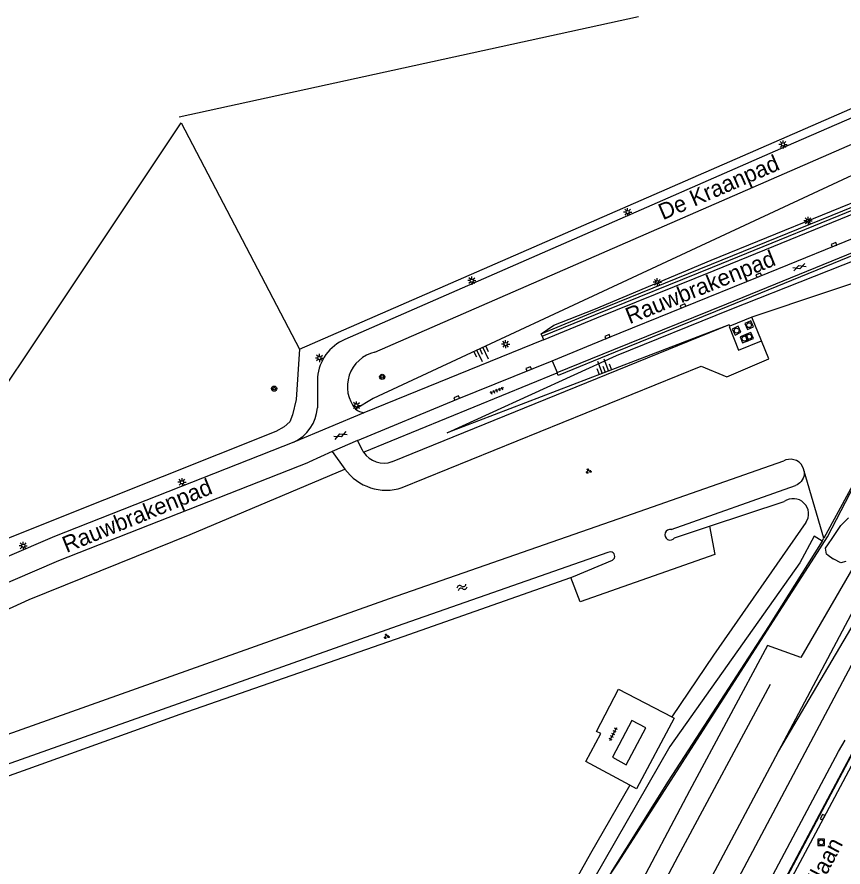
# Model space of a CAD drawing. Extents: x 136000 to 138005, y 398500 to 400500.
# Drawn here: x 137009.8 to 137136.3, y 399438.6 to 399568.7 of the extents above; entities that cross this region are included whole.
import ezdxf

# ---------------------------------------------------------------- set-up
doc = ezdxf.new("R2010")
doc.units = 0
for name, color, linetype in [('gg-afsc-draadraster', 7, 'Continuous'), ('gg-afsc-hekwerk', 7, 'Continuous'), ('gg-afsc-lijn draadraster', 7, 'Continuous'), ('gg-afsc-muur', 7, 'Continuous'), ('gg-anno-openbare ruimte label', 7, 'Continuous'), ('gg-aspt-spoorlijn', 7, 'Continuous'), ('gg-knt-BGT kruinlijn', 7, 'Continuous'), ('gg-knt-bovenkant onderkant talud', 7, 'Continuous'), ('gg-knt-bronhoudergrens', 7, 'Continuous'), ('gg-knt-verharding', 7, 'Continuous'), ('gg-kntw-bovenkant insteek waterloop', 7, 'Continuous'), ('gg-kntw-midden sloot', 7, 'Continuous'), ('gg-kwrk-betonelement', 7, 'Continuous'), ('gg-kwrk-keermuur', 7, 'Continuous'), ('gg-kwrk-kunstwerk', 7, 'Continuous'), ('gt-grn-groengrens', 7, 'Continuous'), ('gt-grn-weggrens', 7, 'Continuous'), ('gt-symb-boom', 7, 'Continuous'), ('gt-symb-gesloten verharding', 7, 'Continuous'), ('gt-symb-groenvak', 7, 'Continuous'), ('gt-symb-kolk', 7, 'Continuous'), ('gt-symb-lichtmast', 7, 'Continuous'), ('gt-symb-rioolschacht', 7, 'Continuous'), ('gt-symb-talud symbool', 7, 'Continuous'), ('gt-symb-tegel verharding', 7, 'Continuous'), ('gt-symb-watersymbool', 7, 'Continuous'), ('gx-grn-maaiveld', 7, 'Continuous')]:
    doc.layers.add(name, color=color, linetype=linetype)

# ---------------------------------------------------------------- blocks, each defined once
blk = doc.blocks.new('gt0-LMAST')
at = {"layer": 'gt-symb-lichtmast'}
for p, q in [((-0.18, 0.17), (-0.45, 0.44)), ((-0.01, 0.25), (-0.01, 0.62)), ((0.17, 0.17), (0.44, 0.44)), ((-0.26, 0), (-0.63, 0)), ((-0.18, -0.18), (-0.45, -0.45)), ((-0.01, -0.25), (-0.01, -0.63)), ((0.44, -0.45), (0.17, -0.18)), ((0.24, 0), (0.62, 0))]:
    blk.add_line(p, q, dxfattribs=at)
blk.add_circle((-0.01, 0), 0.25, dxfattribs=at)
blk = doc.blocks.new('gt0-RS')
at = {"layer": 'gt-symb-rioolschacht'}
blk.add_lwpolyline([(-0.5, -0.5), (0.5, -0.5), (0.5, 0.5), (-0.5, 0.5)], close=True, dxfattribs=at)
blk.add_circle((0, 0), 0.375, dxfattribs=at)
blk = doc.blocks.new('gt0-KOLK')
at = {"layer": 'gt-symb-kolk'}
blk.add_lwpolyline([(0, 0), (0.37, 0), (0.37, 0.4), (-0.38, 0.4), (-0.38, 0), (0, 0)], dxfattribs=at)
blk = doc.blocks.new('gt0-TEG1')
at = {"layer": 'gt-symb-tegel verharding'}
for p, q in [((-1.12, 0), (1.12, 0)), ((-0.9, -0.25), (-0.9, 0.25)), ((-0.45, -0.25), (-0.45, 0.25)), ((0, -0.25), (0, 0.25)), ((0.45, -0.25), (0.45, 0.25)), ((0.9, -0.25), (0.9, 0.25))]:
    blk.add_line(p, q, dxfattribs=at)
blk = doc.blocks.new('gt0-GESVH1')
at = {"layer": 'gt-symb-gesloten verharding'}
for p, q in [((-0.99, -0.26), (0.01, 0.24)), ((0.01, -0.26), (-0.99, 0.24)), ((0.01, 0.24), (1.01, -0.26)), ((1.01, 0.24), (0.01, -0.26))]:
    blk.add_line(p, q, dxfattribs=at)
blk = doc.blocks.new('gt0-TALUD_1')
at = {"layer": 'gt-symb-talud symbool'}
for p, q in [((-1, -1), (-1, 0)), ((-0.5, -2), (-0.5, 0)), ((0, -1), (0, 0)), ((0.5, -2), (0.5, 0)), ((1, -1), (1, 0))]:
    blk.add_line(p, q, dxfattribs=at)
blk = doc.blocks.new('gt0-BOOM')
at = {"layer": 'gt-symb-boom'}
for radius in [0.4, 0.2]:
    blk.add_circle((0, 0), radius, dxfattribs=at)
blk = doc.blocks.new('gt0-GRVAK')
at = {"layer": 'gt-symb-groenvak'}
for p, q in [((-0.11, 0.19), (-0.23, 0.24)), ((-0.18, 0.15), (0.09, 0.15)), ((-0.09, 0.21), (-0.16, 0.32)), ((-0.05, 0.21), (-0.05, 0.39)), ((0, 0.21), (0.06, 0.32)), ((0.01, 0.19), (0.13, 0.24)), ((0.26, -0.05), (0.2, 0.06)), ((0.3, -0.05), (0.3, 0.13)), ((0.35, -0.05), (0.41, 0.06)), ((-0.24, -0.23), (-0.36, -0.18)), ((-0.32, -0.26), (-0.05, -0.26)), ((-0.23, -0.21), (-0.29, -0.1)), ((-0.18, -0.2), (-0.18, -0.02)), ((-0.14, -0.21), (-0.07, -0.1)), ((-0.12, -0.23), (0, -0.18)), ((0.24, -0.07), (0.12, -0.02)), ((0.17, -0.11), (0.44, -0.11)), ((0.37, -0.07), (0.49, -0.02))]:
    blk.add_line(p, q, dxfattribs=at)
blk = doc.blocks.new('gt0-WA')
at = {"layer": 'gt-symb-watersymbool'}
for centre, start, end in [((-0.32, 0.02), 28.0725, 151.9275), ((0.43, 0.42), 208.0725, 331.9275), ((-0.32, -0.43), 28.0725, 151.9275), ((0.43, -0.03), 208.0725, 331.9275)]:
    blk.add_arc(centre, 0.425, start, end, dxfattribs=at)

msp = doc.modelspace()

# ---------------------------------------------------------------- linework, layer by layer
at = {"layer": 'gg-afsc-draadraster'}
msp.add_line((137053.05, 399517.83), (137159.51, 399564.25), dxfattribs=at)
at = {"layer": 'gg-afsc-hekwerk'}
msp.add_line((137051.68, 399293.75), (137156.48, 399491.21), dxfattribs=at)
msp.add_line((137051.68, 399293.75), (137156.48, 399491.21), dxfattribs=at)
msp.add_lwpolyline([(137100.51, 399437.17), (137101.9, 399439.3), (137125.1, 399475.36), (137131.94, 399485.97), (137133.91, 399489.1), (137137.4, 399495.77), (137140.99, 399502.44), (137144.58, 399509.07), (137148.15, 399515.74), (137151.73, 399522.4), (137155.36, 399529.05), (137156.54, 399531.23), (137162.39, 399536.1), (137165.75, 399538.82), (137166.92, 399541)], dxfattribs=at)
at = {"layer": 'gg-afsc-lijn draadraster'}
msp.add_line((137053.05, 399517.83), (137159.51, 399564.25), dxfattribs=at)
at = {"layer": 'gg-afsc-muur'}
msp.add_lwpolyline([(137126.18, 399434.31), (137129.75, 399441.01), (137136.07, 399452.93), (137137.84, 399456.27), (137140.22, 399460.74), (137142.6, 399465.21), (137149.07, 399477.35), (137155.53, 399489.5), (137159.11, 399496.23), (137163.29, 399504.04), (137167.47, 399511.86), (137171.03, 399518.56), (137174.58, 399525.27), (137176.98, 399529.72), (137179.38, 399534.17), (137182.35, 399539.76), (137185.32, 399545.36), (137189.26, 399552.9)], dxfattribs=at)
at = {"layer": 'gg-aspt-spoorlijn'}
for p, q in [((137126.42, 399456.24), (137144.51, 399490.36)), ((137126.42, 399456.24), (137146.04, 399489.51)), ((137115.45, 399435.63), (137126.42, 399456.24))]:
    msp.add_line(p, q, dxfattribs=at)
for points in [[(136622.55, 398500), (136664.08, 398578.07), (136674.83, 398598.42), (136696.75, 398639.32), (136710.53, 398665.55), (136721.38, 398685.82), (136745.23, 398730.81), (136754.2, 398747.39), (136811.59, 398855.66), (136820.42, 398872.18), (136830.73, 398891.75), (136840.38, 398909.75), (136915.91, 399052.09), (136974.65, 399162.44), (137051.59, 399307.39), (137069.69, 399341.51), (137149.15, 399491.21)], [(137086.89, 399394.56), (137111.05, 399440.22), (137125.18, 399466.54)]]:
    msp.add_lwpolyline(points, dxfattribs=at)
at = {"layer": 'gg-knt-BGT kruinlijn'}
for q in [(137075.65, 399505.03), (137118.96, 399521.34)]:
    msp.add_line((137118.87, 399521.57), q, dxfattribs=at)
for points in [[(137161.68, 399555.61), (137064.32, 399510.31), (137061.64, 399508.65)], [(137158.83, 399535.88), (137156.64, 399534.24), (137122.35, 399522.75)]]:
    msp.add_lwpolyline(points, dxfattribs=at)
at = {"layer": 'gg-knt-bovenkant onderkant talud'}
for points in [[(137090.06, 399520.21), (137092.02, 399521.49), (137098.13, 399523.93), (137116.12, 399531.49), (137141.71, 399541.9), (137160.34, 399549.84), (137161.23, 399549.31)], [(137075.65, 399505.03), (137101.62, 399516.87), (137119.02, 399523.9), (137144.87, 399534.14), (137155.96, 399538.93), (137155.97, 399539.45)]]:
    msp.add_lwpolyline(points, dxfattribs=at)
at = {"layer": 'gg-knt-bronhoudergrens'}
for points in [[(136984.68, 399477.26), (137034.93, 399552.47), (137053.05, 399517.83)], [(137115.88, 399490.72), (137116.7, 399486.41), (137096.06, 399479.17), (137094.61, 399482.9)]]:
    msp.add_lwpolyline(points, dxfattribs=at)
at = {"layer": 'gg-knt-verharding'}
for p, q in [((137118.87, 399521.57), (137067.25, 399500.61)), ((137090.22, 399519.81), (137090.45, 399519.27)), ((137090.45, 399519.27), (137062.91, 399508.1)), ((137091.76, 399516.06), (137092.51, 399514.26)), ((137055.8, 399513.54), (137055.79, 399508.85)), ((137062.87, 399502.06), (137092.53, 399514.2)), ((137061.95, 399503.85), (137058.05, 399502.15)), ((137062.68, 399502.38), (137061.95, 399503.85)), ((137058.05, 399502.15), (137054.47, 399500.52)), ((137058.05, 399502.15), (137060.02, 399499.48)), ((137062.87, 399502.06), (137062.68, 399502.38)), ((137104.66, 399450.53), (137103.67, 399451.06))]:
    msp.add_line(p, q, dxfattribs=at)
for points in [[(137160.13, 399562.99), (137127.54, 399548.86), (137095.14, 399534.69), (137060.02, 399519.32)], [(137064.6, 399517.37), (137108.99, 399536.74), (137140.93, 399550.66), (137160.76, 399559.28)], [(137090.45, 399519.27), (137098.6, 399522.62), (137116.56, 399529.87), (137142.37, 399540.38), (137166.61, 399550.23)], [(137091.76, 399516.06), (137100.31, 399519.55), (137111.89, 399524.26), (137123.48, 399528.99), (137135.01, 399533.65), (137146.69, 399538.41), (137158.24, 399543.08), (137164.01, 399545.43)], [(137068.78, 399496.64), (137114.6, 399515.24), (137118.51, 399513.6), (137124.93, 399516.35), (137123.81, 399519.1)], [(137061.95, 399503.85), (137077.22, 399510.18), (137091.76, 399516.06)], [(137052.17, 399503.62), (137015.55, 399489.16), (137001.31, 399483.06)], [(137002.51, 399479.6), (137016.19, 399485.47), (137054.47, 399500.52)], [(137058.2, 399304.39), (137072.21, 399330.88), (137079.48, 399344.58), (137085.32, 399355.6), (137093.1, 399370.2), (137107.63, 399397.57), (137113.96, 399409.46), (137120.74, 399422.3), (137128.93, 399437.74), (137133.36, 399446.1), (137143.58, 399465.28), (137146.59, 399470.75), (137153.93, 399483.24), (137158.2, 399490.18)], [(137103.67, 399451.06), (137096.9, 399454.7), (137099.21, 399458.97), (137098.54, 399459.32), (137101.92, 399465.79), (137110.07, 399461.56)], [(137110.07, 399461.56), (137110.45, 399461.36), (137104.66, 399450.53)]]:
    msp.add_lwpolyline(points, dxfattribs=at)
for centre, radius, start, end in [((137062.73, 399512.91), 6.96, 112.9157, 174.8236), ((137065.79, 399512.11), 5.4, 102.7319, 219.7999), ((137049.61, 399509.26), 6.2, 294.3696, 356.1934), ((137063.81, 399511.88), 3.89, 236.1646, 256.6997), ((137066, 399504.17), 3.77, 214.036, 289.432), ((137066.33, 399504.04), 7.79, 215.8041, 288.2708)]:
    msp.add_arc(centre, radius, start, end, dxfattribs=at)
at = {"layer": 'gg-kntw-bovenkant insteek waterloop'}
for p, q in [((137110.01, 399490.21), (137129.03, 399496.95)), ((137115.88, 399490.72), (137127.31, 399494.5)), ((137110.49, 399488.94), (137115.88, 399490.72))]:
    msp.add_line(p, q, dxfattribs=at)
for points in [[(136981.68, 399449.4), (137066.84, 399479.67), (137103.03, 399492.25), (137127.24, 399500.73)], [(137130.34, 399499.17), (137130.26, 399499.53), (137130.11, 399499.88), (137129.88, 399500.23), (137129.57, 399500.53), (137129.2, 399500.77), (137128.79, 399500.92), (137128.36, 399500.99), (137127.95, 399500.97), (137127.57, 399500.87), (137127.24, 399500.73)], [(137130.34, 399499.17), (137130.36, 399498.91), (137130.34, 399498.64), (137130.29, 399498.36), (137130.2, 399498.09), (137130.07, 399497.83), (137129.91, 399497.6), (137129.71, 399497.39), (137129.5, 399497.21), (137129.27, 399497.06), (137129.03, 399496.95)], [(137130.62, 399491.28), (137116.45, 399471.01), (137110.07, 399461.56)], [(137100.3, 399486.69), (137068.01, 399475.41), (137007.25, 399453.9), (136983.84, 399445.58)], [(137101.01, 399485.55), (137101.17, 399485.68), (137101.29, 399485.86), (137101.34, 399486.08), (137101.33, 399486.3), (137101.24, 399486.49), (137101.11, 399486.64), (137100.93, 399486.76), (137100.7, 399486.8), (137100.49, 399486.78), (137100.3, 399486.69)], [(137094.61, 399482.9), (137095.02, 399483.05), (137101.01, 399485.55)], [(136985.51, 399444.28), (137013.49, 399454.3), (137034.79, 399461.94), (137068.94, 399473.82), (137094.61, 399482.9)], [(137103.67, 399451.06), (137097.61, 399440.61), (137082.69, 399413.91), (137081.95, 399412.34)]]:
    msp.add_lwpolyline(points, dxfattribs=at)
for centre, radius, start, end in [((137128.69, 399492.61), 2.34, 325.3149, 126.1067), ((137109.83, 399489.42), 0.818, 76.6816, 324.4305)]:
    msp.add_arc(centre, radius, start, end, dxfattribs=at)
at = {"layer": 'gg-kntw-midden sloot'}
msp.add_line((137104.96, 399568.7), (137034.62, 399553.37), dxfattribs=at)
at = {"layer": 'gg-kwrk-betonelement'}
for p, q in [((137122.35, 399522.75), (137118.96, 399521.34)), ((137123.81, 399519.1), (137122.35, 399522.75))]:
    msp.add_line(p, q, dxfattribs=at)
msp.add_lwpolyline([(137118.96, 399521.34), (137118.85, 399521.29), (137120.29, 399517.69), (137123.81, 399519.1)], dxfattribs=at)
at = {"layer": 'gg-kwrk-keermuur'}
for p, q in [((137090.22, 399519.81), (137090.06, 399520.21)), ((137092.53, 399514.2), (137092.51, 399514.26))]:
    msp.add_line(p, q, dxfattribs=at)
for points in [[(137090.22, 399519.81), (137098.37, 399523.14), (137116.34, 399530.42), (137142.12, 399540.9), (137161.51, 399548.8), (137167.05, 399551.04)], [(137090.06, 399520.21), (137098.29, 399523.61), (137116.16, 399530.86), (137161.28, 399549.2), (137161.23, 399549.31)], [(137092.51, 399514.26), (137101.22, 399517.81), (137118.5, 399524.79), (137144.4, 399535.33), (137155.76, 399539.98), (137162.59, 399542.81)], [(137155.97, 399539.45), (137155.9, 399539.57), (137144.56, 399534.93), (137118.67, 399524.38), (137101.43, 399517.36), (137092.67, 399513.83), (137092.53, 399514.2)]]:
    msp.add_lwpolyline(points, dxfattribs=at)
at = {"layer": 'gg-kwrk-kunstwerk'}
msp.add_lwpolyline([(137100.98, 399455.35), (137103.1, 399454.2), (137106.1, 399459.86), (137103.97, 399460.98), (137100.98, 399455.35)], dxfattribs=at)
at = {"layer": 'gt-grn-groengrens'}
msp.add_line((137133.37, 399488.91), (137130.34, 399499.17), dxfattribs=at)
for points in [[(137053.05, 399517.83), (137052.57, 399510.13), (137051.98, 399507.79), (137051.58, 399506.71), (137050.72, 399505.93), (137049.43, 399505.23), (137023.17, 399494.77), (136996.92, 399484.31), (136993.67, 399482.81), (136987.81, 399479.39), (136984.68, 399477.26)], [(136979.96, 399448.54), (136990.57, 399464.71), (136993.5, 399468.76), (136997.27, 399472.31), (137003.68, 399475.87), (137011.63, 399479.49), (137036.32, 399489.47), (137060.02, 399499.48)]]:
    msp.add_lwpolyline(points, dxfattribs=at)
at = {"layer": 'gt-grn-weggrens'}
msp.add_line((137062.91, 399508.1), (137052.17, 399503.62), dxfattribs=at)
at = {"layer": 'gx-grn-maaiveld'}
for p in [(137150.36, 399520.25), (137133.12, 399488.45)]:
    msp.add_line(p, (137133.37, 399488.91), dxfattribs=at)
for points in [[(137159.18, 399526.92), (137158.81, 399525.13), (137158.05, 399522.99), (137153.19, 399513.54), (137138.18, 399484.96), (137129.85, 399470.61), (137124.74, 399472.45), (137112.78, 399450.2), (137104.18, 399433.86)], [(137136.72, 399485.31), (137135.99, 399485.11), (137134.88, 399485.68), (137134.82, 399485.71), (137134.03, 399486.25), (137133.77, 399486.43), (137133.65, 399487.36), (137134.08, 399488.01), (137134.64, 399488.85), (137135.78, 399490.55), (137135.98, 399490.85), (137137.17, 399492.03)], [(137133.12, 399488.45), (137131.9, 399489.2), (137129.72, 399485.12), (137109.77, 399457.02), (137098.1, 399436.64), (137093.03, 399428.59)], [(137133.12, 399488.45), (137124.92, 399475.37), (137109.52, 399451.7), (137100.95, 399438.01), (137094.01, 399425.58), (137089.2, 399416.7), (137085.38, 399409.16), (137082.5, 399403.85), (137079.96, 399398.47), (137074.9, 399389.3), (137070.58, 399380.96), (137060.69, 399362.48), (137058.42, 399358.49), (137051.99, 399348.43), (137045.88, 399339.09), (137038.41, 399325.6), (137025.21, 399300.67), (137023.39, 399297.67)], [(137058, 399309.98), (137060.93, 399315.7), (137062.36, 399318.15), (137064.41, 399321.1), (137064.83, 399322.03), (137065.14, 399323.11), (137066.71, 399326.33), (137082.17, 399355.51), (137085.83, 399362.11), (137087.16, 399364.23), (137088.89, 399366.68), (137090.09, 399368.75), (137090.84, 399370.37), (137092.69, 399374.87), (137094.15, 399377.98), (137113.08, 399413.63), (137114.33, 399415.71), (137116.5, 399418.62), (137117.75, 399420.69), (137118.77, 399422.88), (137119.94, 399426.32), (137120.81, 399428.38), (137135.62, 399456.23), (137136.65, 399457.98)]]:
    msp.add_lwpolyline(points, dxfattribs=at)

# ---------------------------------------------------------------- block references
at = {"layer": 'gt-symb-boom'}
for p in [(137065.72, 399513.6), (137049.17, 399511.8)]:
    msp.add_blockref('gt0-BOOM', p, dxfattribs=at)
at = {"layer": 'gt-symb-gesloten verharding'}
for p, rotation in [((137129.62, 399530.4), 20.30124998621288), ((137059.31, 399504.65), 22.514112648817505)]:
    msp.add_blockref('gt0-GESVH1', p, dxfattribs=dict(at, rotation=rotation))
at = {"layer": 'gt-symb-groenvak'}
for p in [(137097.32, 399499.16), (137066.39, 399473.87)]:
    msp.add_blockref('gt0-GRVAK', p, dxfattribs=at)
at = {"layer": 'gt-symb-kolk'}
for p, rotation in [((137135.01, 399533.65), 22.020197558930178), ((137123.48, 399528.99), 22.212017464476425), ((137111.89, 399524.26), 22.114588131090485), ((137100.31, 399519.55), 22.21948817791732), ((137088.24, 399514.64), 22.020197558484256), ((137077.22, 399510.18), 22.51620217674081), ((137133.36, 399446.1), 62.47487505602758)]:
    msp.add_blockref('gt0-KOLK', p, dxfattribs=dict(at, rotation=rotation))
at = {"layer": 'gt-symb-lichtmast'}
for p in [(137127.13, 399549.19), (137103.33, 399538.83), (137130.96, 399537.5), (137079.46, 399528.33), (137107.87, 399528.08), (137084.63, 399518.61), (137056.12, 399516.48), (137061.79, 399509.23), (137035.07, 399497.47), (137010.74, 399487.73)]:
    msp.add_blockref('gt0-LMAST', p, dxfattribs=at)
at = {"layer": 'gt-symb-rioolschacht'}
for p, rotation in [((137120.01, 399520.68), 26.98009995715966), ((137121.92, 399521.52), 23.015280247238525), ((137121.21, 399519.45), -157.81344734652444), ((137121.93, 399519.76), -156.96670976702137)]:
    msp.add_blockref('gt0-RS', p, dxfattribs=dict(at, rotation=rotation))
msp.add_blockref('gt0-RS', (137132.97, 399442.32), dxfattribs=at)
at = {"layer": 'gt-symb-talud symbool'}
for p, xscale, yscale, rotation in [((137080.69, 399517.92), 1.0003664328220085, 1.0003664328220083, 24.951151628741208), ((137099.9, 399514.3), 0.999545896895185, 0.9995458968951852, -159.1353388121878)]:
    msp.add_blockref('gt0-TALUD_1', p, dxfattribs=dict(at, xscale=xscale, yscale=yscale, rotation=rotation))
at = {"layer": 'gt-symb-tegel verharding'}
for p, rotation in [((137083.24, 399511.51), -157.9751540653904), ((137101.13, 399458.9), 62.486938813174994)]:
    msp.add_blockref('gt0-TEG1', p, dxfattribs=dict(at, rotation=rotation))
at = {"layer": 'gt-symb-watersymbool', "rotation": 25.59142414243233}
msp.add_blockref('gt0-WA', (137077.9, 399481.33), dxfattribs=at)

# ---------------------------------------------------------------- texts
at = {"layer": 'gg-anno-openbare ruimte label'}
for s, rotation, p in [('De Kraanpad', 23.4, (137108.72, 399537.57)), ('Rauwbrakenpad', 22, (137103.62, 399521.65)), ('Rauwbrakenpad', 22.1, (137017.36, 399486.63)), ('Koningsoordlaan', 62, (137124.61, 399420))]:
    msp.add_text(s, height=2.5, rotation=rotation, dxfattribs=at).set_placement(p)

doc.saveas('drawing.dxf')
